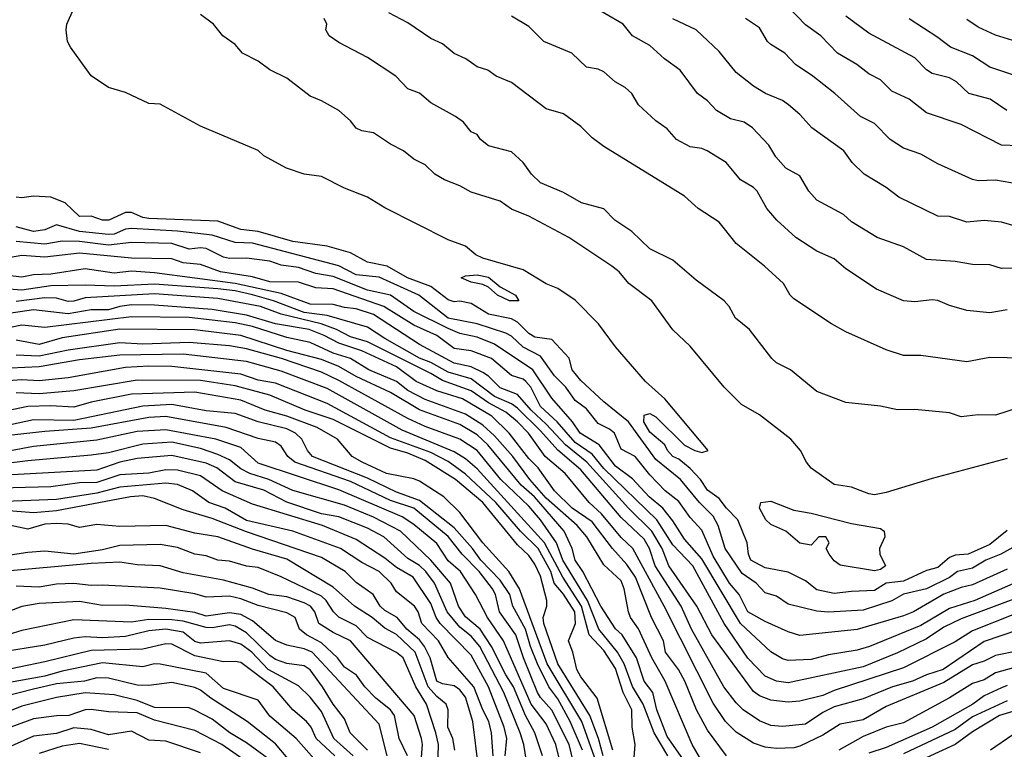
# Model space of a CAD drawing. Header units: metres. Extents: x -51132 to -49532, y -231222 to -229437.
# Tile 649 of 656: x -49786 to -49701, y -229863 to -229800. Entities that reach past the tile are written whole.
import ezdxf

# ---------------------------------------------------------------- set-up
doc = ezdxf.new("R2010")
doc.units = ezdxf.units.M
for name, color, linetype in [('CONTOUR_HALF', 8, 'Continuous'), ('CONTOUR_INDEX', 1, 'Continuous'), ('CONTOUR_INTER', 3, 'Continuous')]:
    doc.layers.add(name, color=color, linetype=linetype)

msp = doc.modelspace()

# ---------------------------------------------------------------- linework, layer by layer
at = {"layer": 'CONTOUR_HALF'}
for points, elevation in [([(-49699.08, -229821.397), (-49701.08, -229821.459), (-49702.08, -229821.142), (-49703.58, -229821.113), (-49705.08, -229820.836), (-49707.58, -229820.684), (-49709.58, -229819.584), (-49711.866, -229818.759), (-49714.08, -229817.394), (-49714.772, -229816.759), (-49717.08, -229815.516), (-49717.78, -229814.759), (-49718.58, -229813.425), (-49719.778, -229812.759), (-49720.665, -229811.759), (-49721.246, -229810.759), (-49722.684, -229809.259), (-49723.398, -229808.759), (-49724.58, -229808.455), (-49725.79, -229807.759), (-49726.58, -229806.913), (-49727.447, -229806.259), (-49728.961, -229804.259), (-49730.314, -229803.259), (-49731.58, -229802.109), (-49733.08, -229801.279), (-49733.911, -229800.259), (-49737.08, -229798.389)], 76.5), ([(-49697.58, -229829.269), (-49702.08, -229829.168), (-49704.08, -229829.565), (-49708.08, -229829.008), (-49709.58, -229829.005), (-49711.08, -229828.523), (-49714.58, -229826.947), (-49715.824, -229826.259), (-49719.08, -229824.103), (-49719.419, -229823.759), (-49719.977, -229822.759), (-49721.623, -229821.259), (-49724.08, -229819.286), (-49725.58, -229817.436), (-49727.406, -229816.259), (-49728.58, -229815.167), (-49735.58, -229810.881), (-49736.58, -229810.129), (-49737.58, -229809.136), (-49739.08, -229808.03), (-49740.58, -229807.59), (-49743.58, -229805.319), (-49744.929, -229804.759), (-49745.658, -229804.259), (-49746.58, -229803.952), (-49747.551, -229803.259), (-49748.58, -229802.809), (-49749.58, -229801.949), (-49750.58, -229801.485), (-49752.58, -229800.146), (-49754.235, -229799.259)], 75.5), ([(-49700.58, -229837.944), (-49707.08, -229839.673), (-49711.08, -229840.905), (-49712.08, -229841.087), (-49712.58, -229841.021), (-49714.08, -229840.436), (-49715.58, -229840.192), (-49717.58, -229838.793), (-49718.004, -229838.259), (-49718.521, -229837.259), (-49719.355, -229836.259), (-49722.08, -229834.166), (-49723.622, -229833.259), (-49725.125, -229831.759), (-49728.08, -229828.208), (-49729.58, -229826.774), (-49731.427, -229824.259), (-49733.423, -229822.759), (-49734.25, -229821.759), (-49734.887, -229821.259), (-49738.615, -229818.759), (-49742.08, -229816.927), (-49743.58, -229816.306), (-49744.58, -229815.621), (-49747.08, -229814.827), (-49748.08, -229814.272), (-49749.406, -229813.759), (-49750.253, -229813.259), (-49751.08, -229812.455), (-49752.08, -229811.982), (-49752.958, -229811.259), (-49754.08, -229810.681), (-49755.58, -229809.688), (-49756.58, -229809.507), (-49757.08, -229809.271), (-49757.58, -229808.645), (-49758.58, -229807.746), (-49760.08, -229806.9), (-49761.08, -229806.498), (-49763.08, -229804.947), (-49764.58, -229804.218), (-49765.58, -229803.478), (-49766.949, -229802.759), (-49767.58, -229802.024), (-49768.632, -229801.259), (-49769.465, -229800.259), (-49770.58, -229799.424)], 74.5), ([(-49699.58, -229814.136), (-49701.58, -229813.78), (-49703.08, -229813.862), (-49703.58, -229813.734), (-49706.58, -229812.372), (-49708.08, -229811.548), (-49709.58, -229811.011), (-49710.735, -229810.259), (-49712.08, -229808.863), (-49713.292, -229808.259), (-49715.519, -229806.259), (-49717.439, -229804.759), (-49718.953, -229803.759), (-49719.868, -229802.759), (-49721.08, -229802.014), (-49721.369, -229801.759), (-49722.08, -229800.572), (-49723.275, -229799.759)], 77.5), ([(-49700.596, -229807.759), (-49702.048, -229806.759), (-49703.907, -229806.259), (-49704.973, -229805.259), (-49705.58, -229804.914), (-49707.08, -229804.527), (-49707.58, -229804.224), (-49708.58, -229803.182), (-49712.58, -229801.029), (-49714.58, -229799.556)], 78.5), ([(-49700.08, -229801.671), (-49701.58, -229801.207), (-49703.08, -229800.526), (-49704.08, -229799.839)], 79.5), ([(-49700.08, -229845.656), (-49701.125, -229846.259), (-49702.419, -229846.759), (-49703.58, -229847.465), (-49704.875, -229847.759), (-49705.58, -229848.274), (-49707.58, -229849.243), (-49709.58, -229849.715), (-49710.58, -229850.308), (-49713.08, -229851.101), (-49716.08, -229851.281), (-49717.08, -229851.199), (-49719.58, -229850.586), (-49720.58, -229849.896), (-49721.58, -229849.608), (-49722.361, -229848.759), (-49723.58, -229847.921), (-49725.04, -229845.759), (-49725.667, -229843.759), (-49726.08, -229842.947), (-49727.267, -229841.759), (-49728.926, -229839.759), (-49731.08, -229838.027), (-49733.444, -229834.759), (-49735.58, -229833.04), (-49737.58, -229831.187), (-49738.336, -229830.259), (-49738.58, -229829.24), (-49740.08, -229827.605), (-49741.58, -229827.42), (-49742.08, -229827.108), (-49743.08, -229826.112), (-49743.58, -229825.819), (-49745.58, -229825.408), (-49747.08, -229824.492), (-49748.08, -229824.3), (-49748.58, -229824.35), (-49749.08, -229824.178), (-49750.58, -229823.032), (-49752.633, -229822.259), (-49754.37, -229821.259), (-49756.08, -229820.915), (-49757.58, -229820.103), (-49759.58, -229819.529), (-49762.58, -229819.115), (-49765.58, -229818.246), (-49767.08, -229818.086), (-49769.08, -229817.35), (-49775.08, -229817.121), (-49775.58, -229817.034), (-49776.58, -229816.606), (-49777.08, -229816.6), (-49778.542, -229817.259), (-49779.08, -229817.26), (-49780.08, -229816.904), (-49781.08, -229816.934), (-49782.319, -229815.759), (-49783.58, -229815.275), (-49785.08, -229815.18), (-49786.08, -229815.327), (-49786.58, -229815.272)], 73.5), ([(-49700.08, -229848.835), (-49703.391, -229850.259), (-49705.58, -229850.973), (-49708.08, -229852.43), (-49712.517, -229854.259), (-49713.58, -229854.59), (-49716.08, -229854.992), (-49717.58, -229855.382), (-49719.58, -229855.473), (-49720.08, -229855.326), (-49721.08, -229854.728), (-49723.711, -229852.259), (-49727.08, -229846.64), (-49728.58, -229844.96), (-49729.58, -229843.353), (-49730.448, -229842.259), (-49731.633, -229841.259), (-49733.08, -229839.699), (-49734.58, -229838.614), (-49735.98, -229836.759), (-49737.622, -229835.759), (-49738.306, -229834.759), (-49740.08, -229832.72), (-49741.745, -229830.259), (-49745.08, -229828.016), (-49746.58, -229827.414), (-49748.08, -229827.087), (-49749.08, -229826.665), (-49752.08, -229825.183), (-49754.08, -229823.759), (-49756.08, -229823.324), (-49759.08, -229822.166), (-49760.58, -229821.905), (-49762.08, -229821.378), (-49763.58, -229821.159), (-49764.58, -229820.83), (-49766.58, -229820.575), (-49768.08, -229820.593), (-49768.58, -229820.478), (-49770.08, -229819.732), (-49770.58, -229819.65), (-49771.58, -229819.79), (-49773.08, -229819.274), (-49776.58, -229819.205), (-49778.58, -229819.447), (-49781.08, -229819.114), (-49782.58, -229819.088), (-49784.08, -229819.355), (-49786.58, -229819.128)], 72.5), ([(-49700.08, -229851.501), (-49703.58, -229852.912), (-49705.08, -229853.868), (-49709.58, -229856.121), (-49715.58, -229858.087), (-49716.58, -229858.528), (-49718.58, -229859.018), (-49719.58, -229859.095), (-49721.08, -229858.932), (-49722.08, -229858.552), (-49722.58, -229858.164), (-49726.215, -229853.259), (-49727.501, -229850.759), (-49729.95, -229847.259), (-49730.531, -229845.759), (-49731.417, -229844.259), (-49733.447, -229842.259), (-49737.066, -229838.259), (-49738.919, -229836.759), (-49740.58, -229834.954), (-49741.893, -229833.759), (-49743.08, -229832.379), (-49744.58, -229831.806), (-49745.58, -229830.801), (-49746.08, -229830.482), (-49747.08, -229830.002), (-49748.58, -229829.672), (-49751.58, -229828.052), (-49755.58, -229825.464), (-49757.08, -229824.954), (-49758.08, -229824.856), (-49759.08, -229824.58), (-49761.08, -229824.558), (-49763.58, -229823.641), (-49767.58, -229822.749), (-49774.58, -229821.839), (-49776.58, -229821.702), (-49778.08, -229821.862), (-49780.58, -229821.498), (-49783.58, -229821.95), (-49785.08, -229821.996), (-49786.08, -229822.215), (-49787.58, -229822.045)], 71.5), ([(-49699.58, -229854.625), (-49701.58, -229855.036), (-49702.58, -229855.536), (-49703.58, -229855.86), (-49706.08, -229857.393), (-49711.08, -229859.455), (-49713.08, -229860.62), (-49715.08, -229860.994), (-49716.58, -229861.951), (-49718.58, -229862.925), (-49719.08, -229863.056), (-49720.58, -229863.12), (-49721.58, -229863.001), (-49722.58, -229862.656), (-49724.08, -229861.692), (-49725.034, -229860.759), (-49726.08, -229859.174), (-49730.346, -229850.759), (-49733.073, -229845.759), (-49734.08, -229844.81), (-49735.792, -229842.759), (-49736.852, -229841.759), (-49738.923, -229839.259), (-49740.666, -229837.759), (-49742.114, -229835.759), (-49743.059, -229834.759), (-49744.08, -229833.913), (-49745.58, -229833.121), (-49747.08, -229832.074), (-49749.58, -229831.172), (-49750.58, -229830.565), (-49756.08, -229827.812), (-49757.58, -229827.379), (-49758.771, -229826.759), (-49760.105, -229826.259), (-49763.58, -229825.42), (-49765.385, -229824.759), (-49769.08, -229824.05), (-49774.58, -229823.668), (-49780.58, -229823.99), (-49781.58, -229824.292), (-49782.08, -229824.315), (-49783.08, -229824.046), (-49784.08, -229824.001), (-49786.58, -229824.329)], 70.5), ([(-49726.745, -229864.759), (-49727.916, -229862.759), (-49730.256, -229857.259), (-49731.402, -229855.259), (-49732.58, -229852.737), (-49733.258, -229851.759), (-49733.452, -229851.259), (-49733.803, -229849.259), (-49734.08, -229848.56), (-49735.58, -229847.166), (-49737.063, -229844.759), (-49737.902, -229843.759), (-49740.58, -229841.387), (-49741.995, -229839.759), (-49743.484, -229837.759), (-49745.08, -229835.971), (-49746.08, -229835.046), (-49747.58, -229834.107), (-49751.08, -229832.825), (-49752.58, -229832.045), (-49753.58, -229831.257), (-49755.972, -229830.259), (-49757.574, -229829.259), (-49759.08, -229828.819), (-49761.08, -229827.878), (-49763.08, -229827.451), (-49766.08, -229826.495), (-49767.58, -229826.176), (-49771.58, -229825.719), (-49776.58, -229825.646), (-49784.08, -229826.574), (-49786.08, -229826.377), (-49788.08, -229826.792)], 69.5), ([(-49730.013, -229863.759), (-49731.203, -229861.759), (-49732.153, -229859.259), (-49733.08, -229857.739), (-49733.806, -229855.759), (-49734.379, -229854.759), (-49736.017, -229852.759), (-49737.006, -229850.259), (-49739.133, -229846.759), (-49739.68, -229845.259), (-49741.08, -229843.264), (-49742.08, -229842.092), (-49744.511, -229839.759), (-49746.58, -229837.257), (-49748.08, -229836.263), (-49751.08, -229835.158), (-49752.58, -229834.465), (-49758.58, -229831.173), (-49760.08, -229830.466), (-49763.548, -229829.259), (-49766.58, -229828.426), (-49768.08, -229828.182), (-49771.58, -229827.882), (-49775.58, -229828.016), (-49777.58, -229827.901), (-49782.08, -229828.538), (-49784.58, -229829.057), (-49786.58, -229828.98)], 68.5), ([(-49734.812, -229863.259), (-49736.172, -229858.759), (-49737.58, -229856.89), (-49737.924, -229856.259), (-49738.26, -229854.759), (-49738.634, -229853.759), (-49738.031, -229852.259), (-49738.104, -229851.259), (-49739.08, -229849.72), (-49739.881, -229848.759), (-49740.174, -229847.759), (-49741.288, -229845.759), (-49742.804, -229844.259), (-49744.957, -229841.759), (-49747.58, -229839.318), (-49749.08, -229838.204), (-49750.58, -229837.435), (-49754.08, -229836.158), (-49759.58, -229833.165), (-49764.08, -229831.403), (-49765.58, -229831.148), (-49767.08, -229830.632), (-49773.08, -229829.963), (-49775.08, -229829.921), (-49777.08, -229830.051), (-49782.08, -229830.949), (-49784.58, -229831.192), (-49786.08, -229831.108), (-49792.08, -229831.554)], 67.5), ([(-49736.24, -229864.259), (-49737.481, -229860.759), (-49740.508, -229855.759), (-49742.895, -229849.259), (-49743.815, -229847.759), (-49746.08, -229845.265), (-49748.08, -229842.642), (-49749.471, -229841.259), (-49751.58, -229839.921), (-49752.08, -229839.721), (-49754.43, -229839.259), (-49756.544, -229838.259), (-49757.418, -229837.759), (-49758.701, -229836.259), (-49760.473, -229835.259), (-49763.08, -229834.281), (-49764.985, -229833.759), (-49767.08, -229832.893), (-49771.08, -229832.202), (-49776.58, -229832.35), (-49780.08, -229833.068), (-49781.58, -229833.5), (-49783.58, -229833.376), (-49785.58, -229833.445), (-49788.08, -229833.95)], 66.5), ([(-49737.745, -229866.259), (-49738.59, -229862.759), (-49740.08, -229859.795), (-49741.08, -229858.691), (-49741.323, -229858.259), (-49742.55, -229855.259), (-49743.216, -229853.259), (-49744.621, -229851.259), (-49744.984, -229849.759), (-49745.251, -229849.259), (-49746.397, -229847.759), (-49747.884, -229846.259), (-49749.08, -229844.721), (-49752.08, -229842.259), (-49754.08, -229841.595), (-49757.58, -229839.943), (-49762.393, -229838.259), (-49762.998, -229837.759), (-49763.58, -229836.888), (-49764.08, -229836.535), (-49765.58, -229836.209), (-49768.362, -229835.259), (-49773.58, -229834.306), (-49775.08, -229834.375), (-49780.08, -229835.315), (-49784.08, -229835.615), (-49789.58, -229836.221)], 65.5), ([(-49740.914, -229863.759), (-49741.572, -229861.759), (-49742.38, -229860.259), (-49743.413, -229857.759), (-49744.08, -229856.72), (-49745.331, -229854.259), (-49746.319, -229852.759), (-49747.58, -229851.693), (-49748.196, -229850.759), (-49748.887, -229848.759), (-49750.58, -229846.772), (-49753.22, -229844.259), (-49755.58, -229843.034), (-49758.08, -229841.985), (-49762.58, -229840.725), (-49764.643, -229839.759), (-49766.294, -229839.259), (-49767.08, -229838.835), (-49768.08, -229838.067), (-49769.08, -229837.599), (-49770.58, -229837.09), (-49773.08, -229836.53), (-49775.58, -229836.702), (-49778.58, -229837.447), (-49780.08, -229837.671), (-49785.58, -229838.15), (-49788.58, -229838.538)], 64.5), ([(-49744.149, -229863.759), (-49744.009, -229862.259), (-49744.215, -229861.259), (-49745.59, -229857.759), (-49747.08, -229855.025), (-49749.794, -229852.259), (-49750.144, -229851.759), (-49750.58, -229850.536), (-49752.132, -229848.259), (-49753.58, -229847.41), (-49754.58, -229846.598), (-49757.08, -229844.981), (-49759.985, -229843.759), (-49766.08, -229841.904), (-49768.716, -229840.759), (-49770.58, -229839.442), (-49772.58, -229838.947), (-49773.58, -229838.939), (-49775.08, -229839.228), (-49777.58, -229839.371), (-49779.58, -229840.04), (-49781.08, -229840.063), (-49783.58, -229840.411), (-49789.08, -229840.56)], 63.5), ([(-49746.465, -229864.759), (-49746.95, -229860.759), (-49747.58, -229858.669), (-49748.08, -229858.027), (-49748.58, -229857.682), (-49749.58, -229857.498), (-49750.08, -229857.274), (-49750.643, -229855.259), (-49751.156, -229854.259), (-49751.58, -229853.682), (-49752.68, -229852.759), (-49753.513, -229851.759), (-49754.58, -229851.141), (-49754.981, -229850.759), (-49755.593, -229849.759), (-49757.08, -229848.72), (-49758.022, -229847.759), (-49760.08, -229846.543), (-49766.58, -229844.324), (-49769.58, -229843.143), (-49772.08, -229842.409), (-49774.58, -229841.413), (-49775.58, -229841.198), (-49776.663, -229841.259), (-49783.08, -229842.493), (-49785.08, -229842.661), (-49787.58, -229842.458)], 62.5), ([(-49721.96, -229841.759), (-49721.08, -229841.642), (-49719.08, -229842.428), (-49717.58, -229842.682), (-49714.08, -229843.59), (-49711.58, -229844.016), (-49711.243, -229844.259), (-49711.204, -229844.759), (-49711.648, -229845.759), (-49711.632, -229846.259), (-49711.128, -229847.259), (-49711.58, -229847.577), (-49712.08, -229847.697), (-49715.08, -229847.206), (-49715.58, -229846.836), (-49716.035, -229846.259), (-49716.273, -229845.759), (-49716.034, -229845.259), (-49716.317, -229844.759), (-49716.909, -229844.759), (-49717.58, -229845.459), (-49718.58, -229845.286), (-49719.783, -229844.259), (-49721.08, -229843.66), (-49721.51, -229843.259), (-49722.078, -229842.259), (-49721.96, -229841.759)], 74.5), ([(-49749.999, -229864.759), (-49749.923, -229862.759), (-49750.151, -229861.759), (-49750.974, -229859.259), (-49751.906, -229857.759), (-49752.993, -229855.259), (-49753.58, -229854.775), (-49756.08, -229853.49), (-49757.08, -229852.468), (-49758.58, -229851.718), (-49759.044, -229851.259), (-49759.669, -229850.259), (-49760.08, -229849.897), (-49763.58, -229848.213), (-49765.58, -229847.416), (-49766.58, -229847.298), (-49768.08, -229846.861), (-49769.08, -229846.776), (-49770.08, -229846.397), (-49771.08, -229846.238), (-49772.58, -229845.682), (-49774.08, -229845.417), (-49777.58, -229845.508), (-49779.08, -229845.871), (-49781.58, -229846.24), (-49784.08, -229845.993), (-49785.58, -229846.1), (-49788.08, -229846.493)], 61.5), ([(-49752.631, -229863.759), (-49753.333, -229862.259), (-49753.757, -229860.259), (-49754.086, -229859.759), (-49755.367, -229858.759), (-49756.315, -229857.759), (-49757.047, -229856.759), (-49758.08, -229856.065), (-49758.686, -229855.259), (-49760.08, -229853.952), (-49761.392, -229853.259), (-49762.001, -229852.759), (-49762.364, -229851.759), (-49763.08, -229851.331), (-49765.58, -229850.702), (-49767.08, -229850.116), (-49768.08, -229849.883), (-49770.08, -229849.993), (-49771.08, -229849.69), (-49774.08, -229849.194), (-49779.08, -229848.928), (-49780.08, -229848.981), (-49781.58, -229848.808), (-49783.08, -229848.855), (-49784.58, -229849.111), (-49786.58, -229849.021)], 60.5), ([(-49756.083, -229863.259), (-49757.59, -229861.759), (-49758.08, -229860.544), (-49759.08, -229859.265), (-49759.984, -229857.759), (-49761.08, -229856.277), (-49761.58, -229855.934), (-49763.08, -229855.738), (-49764.08, -229855.403), (-49764.58, -229855.046), (-49766.58, -229853.066), (-49767.58, -229852.502), (-49768.08, -229852.39), (-49769.58, -229852.652), (-49770.08, -229852.613), (-49772.08, -229852.053), (-49773.08, -229851.956), (-49775.08, -229851.925), (-49776.58, -229852.16), (-49781.58, -229851.956), (-49786.08, -229852.884), (-49787.58, -229853.343)], 59.5), ([(-49758.925, -229863.759), (-49760.537, -229862.259), (-49760.981, -229861.259), (-49761.396, -229860.759), (-49762.58, -229859.766), (-49764.274, -229857.759), (-49767.08, -229855.662), (-49767.58, -229855.556), (-49768.58, -229855.607), (-49771.08, -229855.076), (-49773.08, -229854.056), (-49773.58, -229854.027), (-49775.58, -229854.504), (-49780.08, -229854.603), (-49784.08, -229855.599), (-49788.58, -229856.522)], 58.5), ([(-49761.921, -229865.259), (-49764.08, -229862.721), (-49766.525, -229860.759), (-49769.682, -229858.759), (-49770.58, -229858.042), (-49771.08, -229857.819), (-49773.08, -229857.395), (-49775.08, -229857.637), (-49776.08, -229857.61), (-49778.58, -229857.016), (-49779.58, -229856.983), (-49780.643, -229857.259), (-49783.08, -229857.501), (-49785.08, -229857.958), (-49789.08, -229858.985)], 57.5), ([(-49700.58, -229857.635), (-49701.08, -229857.838), (-49702.58, -229858.538), (-49703.553, -229859.259), (-49707.08, -229861.256), (-49711.08, -229863.017), (-49712.58, -229863.519)], 69.5), ([(-49765.58, -229864.973), (-49768.722, -229862.759), (-49771.08, -229861.56), (-49774.58, -229860.641), (-49776.08, -229860.033), (-49778.58, -229859.928), (-49780.08, -229859.717), (-49780.58, -229859.755), (-49782.023, -229860.259), (-49783.08, -229860.27), (-49785.08, -229860.532), (-49787.031, -229861.259)], 56.5), ([(-49697.58, -229859.156), (-49701.226, -229860.259), (-49703.58, -229861.675), (-49705.08, -229862.772), (-49709.433, -229864.759)], 68.5), ([(-49778.58, -229863.189), (-49781.08, -229862.667), (-49782.58, -229862.898), (-49784.58, -229863.536)], 55.5)]:
    msp.add_lwpolyline(points, dxfattribs=dict(at, elevation=elevation))
at = {"layer": 'CONTOUR_INDEX'}
for points, elevation in [([(-49697.58, -229832.888), (-49701.58, -229834.194), (-49703.08, -229834.171), (-49704.58, -229834.331), (-49705.58, -229833.987), (-49708.58, -229833.686), (-49710.08, -229833.712), (-49711.58, -229833.394), (-49714.58, -229833.083), (-49717.08, -229832.122), (-49719.389, -229830.259), (-49720.58, -229829.648), (-49720.985, -229829.259), (-49722.938, -229826.759), (-49724.138, -229825.759), (-49724.69, -229824.759), (-49725.128, -229824.259), (-49727.58, -229822.456), (-49729.58, -229820.741), (-49731.58, -229819.755), (-49733.135, -229818.259), (-49734.631, -229817.259), (-49735.58, -229816.28), (-49737.529, -229815.759), (-49739.08, -229814.857), (-49741.08, -229814.018), (-49741.845, -229813.259), (-49742.579, -229812.259), (-49743.58, -229811.343), (-49745.58, -229810.807), (-49746.275, -229810.259), (-49746.58, -229809.841), (-49747.08, -229809.6), (-49747.769, -229808.759), (-49748.452, -229808.259), (-49750.58, -229807.071), (-49751.58, -229806.228), (-49752.58, -229805.856), (-49753.627, -229804.759), (-49756.08, -229803.152), (-49758.58, -229801.857), (-49759.412, -229801.259), (-49759.711, -229800.759), (-49759.629, -229800.259), (-49759.846, -229799.759)], 75), ([(-49724.942, -229863.759), (-49726.58, -229861.527), (-49727.542, -229859.759), (-49728.551, -229857.259), (-49729.108, -229856.259), (-49730.215, -229854.759), (-49730.408, -229853.759), (-49731.456, -229851.759), (-49732.83, -229848.259), (-49733.58, -229847.156), (-49734.82, -229845.759), (-49736.58, -229843.45), (-49738.319, -229842.259), (-49739.856, -229840.759), (-49741.285, -229838.759), (-49742.08, -229837.952), (-49743.796, -229835.759), (-49745.295, -229834.259), (-49747.856, -229832.759), (-49750.08, -229832.067), (-49751.855, -229831.259), (-49753.58, -229830.002), (-49756.58, -229828.602), (-49758.58, -229827.938), (-49759.837, -229827.259), (-49761.155, -229826.759), (-49764.08, -229826.264), (-49766.58, -229825.506), (-49769.58, -229825.002), (-49774.58, -229824.636), (-49776.58, -229824.621), (-49777.58, -229824.753), (-49778.58, -229825.051), (-49780.08, -229825.048), (-49782.08, -229825.387), (-49785.08, -229825.048), (-49789.58, -229825.696)], 70), ([(-49738.025, -229869.759), (-49739.734, -229862.759), (-49740.58, -229860.959), (-49741.879, -229859.259), (-49744.277, -229853.759), (-49745.665, -229851.759), (-49746.718, -229849.759), (-49748.024, -229847.759), (-49749.08, -229846.841), (-49750.08, -229845.329), (-49752.08, -229843.668), (-49753.08, -229843.007), (-49758.58, -229840.666), (-49765.58, -229838.342), (-49767.08, -229836.982), (-49769.241, -229836.259), (-49773.58, -229835.449), (-49776.08, -229835.609), (-49779.58, -229836.352), (-49785.08, -229836.911), (-49787.08, -229837.27)], 65), ([(-49754.394, -229863.759), (-49755.08, -229861), (-49760.891, -229854.759), (-49761.58, -229854.459), (-49763.08, -229854.16), (-49764.08, -229853.745), (-49766.08, -229852.044), (-49767.08, -229851.472), (-49768.08, -229851.348), (-49770.08, -229851.633), (-49771.08, -229851.32), (-49773.58, -229850.968), (-49777.08, -229850.677), (-49779.08, -229850.699), (-49781.08, -229850.347), (-49784.58, -229850.534), (-49786.08, -229850.784), (-49789.98, -229852.259)], 60), ([(-49696.58, -229855.156), (-49701.58, -229856.56), (-49702.58, -229857.151), (-49703.58, -229857.46), (-49705.58, -229858.73), (-49709.58, -229860.874), (-49711.08, -229861.249), (-49713.08, -229862.066), (-49715.183, -229863.259)], 70)]:
    msp.add_lwpolyline(points, dxfattribs=dict(at, elevation=elevation))
at = {"layer": 'CONTOUR_INTER'}
for points, elevation in [([(-49700.58, -229844.182), (-49702.08, -229845.405), (-49703.956, -229846.259), (-49705.08, -229846.323), (-49705.58, -229846.542), (-49706.58, -229847.4), (-49707.58, -229847.668), (-49709.58, -229848.598), (-49711.08, -229848.78), (-49712.08, -229849.412), (-49714.08, -229849.478), (-49715.58, -229849.67), (-49717.08, -229849.332), (-49718.08, -229848.568), (-49719.58, -229847.802), (-49721.58, -229847.421), (-49722.824, -229846.759), (-49723.013, -229846.259), (-49723.135, -229845.259), (-49723.936, -229843.259), (-49724.945, -229842.259), (-49725.58, -229841.407), (-49726.58, -229840.685), (-49727.188, -229839.759), (-49728.08, -229838.809), (-49729.08, -229838.007), (-49729.593, -229837.759), (-49730.047, -229837.259), (-49730.285, -229836.759), (-49731.58, -229835.658), (-49732.119, -229834.759), (-49732.08, -229834.186), (-49731.58, -229834.051), (-49731.08, -229834.32), (-49728.58, -229836.798), (-49727.688, -229837.259), (-49727.08, -229837.417), (-49726.535, -229837.259), (-49730.282, -229832.759), (-49731.95, -229831.259), (-49734.565, -229828.259), (-49736.05, -229826.259), (-49738.08, -229824.196), (-49739.58, -229823.199), (-49740.58, -229822.8), (-49742.58, -229821.57), (-49746.08, -229820.555), (-49746.678, -229820.259), (-49747.58, -229819.509), (-49749.08, -229818.96), (-49754.58, -229816.198), (-49756.08, -229815.257), (-49758.08, -229814.494), (-49760.08, -229813.484), (-49761.58, -229813.277), (-49763.109, -229812.759), (-49765.08, -229811.674), (-49765.58, -229811.23), (-49770.58, -229809.111), (-49774.08, -229807.21), (-49775.08, -229807.135), (-49777.08, -229806.178), (-49778.58, -229805.744), (-49780.08, -229804.725), (-49781.877, -229802.259), (-49782.126, -229801.759), (-49782.249, -229800.759), (-49782.191, -229800.259), (-49780.848, -229797.259)], 74), ([(-49699.58, -229810.813), (-49701.08, -229810.757), (-49704.58, -229808.963), (-49707.58, -229807.939), (-49709.069, -229806.759), (-49710.58, -229806.072), (-49711.58, -229805.079), (-49712.58, -229804.564), (-49713.61, -229803.759), (-49715.287, -229802.759), (-49716.734, -229801.259), (-49718.08, -229800.316), (-49719.579, -229798.759)], 78), ([(-49700.58, -229825.041), (-49702.08, -229825.311), (-49704.08, -229825.117), (-49705.58, -229824.675), (-49706.58, -229824.227), (-49707.08, -229824.176), (-49708.58, -229824.354), (-49709.58, -229824.261), (-49711.926, -229823.259), (-49714.58, -229821.49), (-49715.58, -229820.609), (-49717.08, -229819.959), (-49718.91, -229818.759), (-49720.557, -229817.259), (-49721.422, -229816.259), (-49722.269, -229814.759), (-49722.58, -229814.416), (-49723.71, -229813.759), (-49724.967, -229812.259), (-49726.611, -229811.259), (-49727.08, -229811.045), (-49728.08, -229810.903), (-49729.267, -229810.259), (-49730.08, -229809.344), (-49731.08, -229808.636), (-49732.564, -229807.259), (-49733.135, -229806.259), (-49733.716, -229805.759), (-49734.596, -229805.259), (-49735.58, -229804.383), (-49736.08, -229804.158), (-49737.08, -229803.999), (-49738.367, -229802.759), (-49740.797, -229801.759), (-49742.08, -229800.467), (-49743.58, -229799.547)], 76), ([(-49698.08, -229818.303), (-49701.08, -229817.431), (-49702.58, -229817.296), (-49704.08, -229817.437), (-49705.58, -229816.955), (-49706.58, -229816.92), (-49709.984, -229815.259), (-49711.08, -229814.426), (-49712.976, -229813.259), (-49714.015, -229812.259), (-49714.751, -229811.259), (-49717.524, -229809.259), (-49718.58, -229808.09), (-49719.541, -229807.259), (-49720.08, -229806.875), (-49721.539, -229806.259), (-49722.58, -229805.648), (-49724.08, -229804.456), (-49725.58, -229802.624), (-49727.578, -229800.759), (-49729.58, -229799.797)], 77), ([(-49700.08, -229804.637), (-49702.08, -229803.992), (-49703.58, -229802.989), (-49705.496, -229802.259), (-49706.58, -229801.409), (-49709.08, -229799.779)], 79), ([(-49700.58, -229847.55), (-49703.58, -229848.896), (-49704.58, -229849.137), (-49706.08, -229849.723), (-49708.711, -229851.259), (-49709.58, -229851.615), (-49713.58, -229852.788), (-49718.58, -229853.309), (-49719.58, -229852.996), (-49721.58, -229852.095), (-49723.078, -229851.259), (-49723.823, -229849.759), (-49724.659, -229848.759), (-49726.08, -229846.427), (-49727.08, -229844.16), (-49728.08, -229843.08), (-49729.08, -229841.672), (-49730.247, -229840.759), (-49731.58, -229839.355), (-49732.86, -229837.759), (-49734.08, -229837.135), (-49734.665, -229835.759), (-49735.08, -229835.393), (-49736.08, -229834.917), (-49737.08, -229833.641), (-49738.08, -229832.913), (-49738.886, -229831.759), (-49739.868, -229830.759), (-49741.08, -229829.078), (-49742.58, -229828.294), (-49743.58, -229827.333), (-49744.08, -229827.063), (-49746.58, -229826.249), (-49749.08, -229825.757), (-49751.639, -229823.759), (-49755.08, -229822.224), (-49757.08, -229821.994), (-49758.58, -229821.222), (-49766.08, -229819.258), (-49767.58, -229819.215), (-49769.58, -229818.574), (-49772.58, -229818.205), (-49776.58, -229817.992), (-49777.08, -229818.047), (-49778.08, -229818.486), (-49778.58, -229818.516), (-49781.08, -229818.251), (-49783.08, -229817.679), (-49784.08, -229818.089), (-49785.08, -229818.242), (-49786.58, -229817.844)], 73), ([(-49699.08, -229849.814), (-49704.58, -229851.856), (-49706.08, -229852.573), (-49707.58, -229853.587), (-49710.08, -229854.802), (-49713.08, -229856.019), (-49719.58, -229857.428), (-49720.58, -229857.271), (-49721.58, -229856.847), (-49723.08, -229855.268), (-49725.127, -229852.259), (-49727.844, -229847.259), (-49729.58, -229845.443), (-49730.989, -229843.259), (-49735.58, -229838.816), (-49736.58, -229837.566), (-49738.08, -229836.57), (-49739.637, -229834.759), (-49741.08, -229833.43), (-49741.922, -229831.759), (-49742.345, -229831.259), (-49742.58, -229831.06), (-49743.58, -229830.741), (-49745.316, -229829.259), (-49747.08, -229828.615), (-49748.58, -229828.399), (-49750.08, -229827.277), (-49752.08, -229826.361), (-49754.663, -229824.759), (-49759.08, -229823.228), (-49760.58, -229823.139), (-49762.08, -229822.647), (-49764.58, -229822.608), (-49766.08, -229822.17), (-49768.846, -229821.759), (-49770.58, -229821.103), (-49772.08, -229820.967), (-49773.08, -229820.631), (-49776.58, -229820.548), (-49781.08, -229820.116), (-49784.08, -229820.473), (-49786.08, -229820.332), (-49789.08, -229820.85)], 72), ([(-49747.967, -229822.259), (-49747.58, -229822.085), (-49746.58, -229822.008), (-49745.58, -229822.202), (-49744.58, -229823.041), (-49743.243, -229823.759), (-49742.966, -229824.259), (-49743.762, -229824.259), (-49744.811, -229823.759), (-49745.58, -229823.085), (-49746.08, -229822.855), (-49747.08, -229822.657), (-49747.967, -229822.259)], 74), ([(-49699.58, -229852.811), (-49702.58, -229853.821), (-49706.133, -229856.259), (-49707.58, -229856.715), (-49708.791, -229857.259), (-49710.539, -229857.759), (-49713.08, -229858.808), (-49715.58, -229859.485), (-49716.58, -229859.979), (-49718.08, -229860.996), (-49720.08, -229861.212), (-49721.08, -229861.109), (-49722.08, -229860.705), (-49723.485, -229859.759), (-49724.08, -229859.162), (-49725.154, -229857.759), (-49727.961, -229852.759), (-49728.856, -229850.759), (-49731.126, -229847.259), (-49731.63, -229845.759), (-49732.08, -229844.94), (-49734.08, -229843.073), (-49737.58, -229838.939), (-49739.58, -229837.216), (-49741.08, -229835.536), (-49743.08, -229833.59), (-49743.58, -229833.207), (-49745.08, -229832.556), (-49747.08, -229831.025), (-49749.08, -229830.451), (-49750.58, -229829.627), (-49751.58, -229829.229), (-49754.58, -229827.528), (-49756.08, -229826.537), (-49759.58, -229825.541), (-49761.58, -229825.285), (-49764.254, -229824.259), (-49766.08, -229823.748), (-49767.58, -229823.397), (-49769.08, -229823.213), (-49774.58, -229822.82), (-49778.08, -229822.993), (-49780.58, -229822.904), (-49783.58, -229822.962), (-49786.08, -229823.336), (-49787.58, -229823.233)], 71), ([(-49727.5, -229865.759), (-49730.08, -229862.083), (-49730.969, -229859.759), (-49731.315, -229858.259), (-49732.092, -229857.259), (-49732.746, -229855.259), (-49733.997, -229853.259), (-49734.58, -229852.726), (-49735.832, -229850.759), (-49737.391, -229847.759), (-49738.055, -229846.759), (-49738.334, -229845.759), (-49739.02, -229844.259), (-49741.594, -229841.259), (-49742.754, -229840.259), (-49745.636, -229836.759), (-49746.58, -229835.903), (-49748.08, -229835.006), (-49751.58, -229833.717), (-49754.08, -229832.23), (-49757.08, -229830.834), (-49758.58, -229829.972), (-49760.08, -229829.357), (-49763.08, -229828.583), (-49767.08, -229827.275), (-49771.08, -229826.77), (-49777.58, -229826.731), (-49782.58, -229827.465), (-49784.58, -229828.055), (-49786.58, -229827.67)], 69), ([(-49732.982, -229864.259), (-49732.87, -229862.759), (-49733.117, -229861.259), (-49733.149, -229859.759), (-49733.892, -229858.259), (-49734.58, -229856.166), (-49735.58, -229854.622), (-49736.841, -229853.259), (-49737.51, -229850.759), (-49739.132, -229848.259), (-49740.736, -229845.259), (-49746.58, -229838.835), (-49747.58, -229837.977), (-49748.58, -229837.356), (-49753.08, -229835.49), (-49759.58, -229831.883), (-49763.58, -229830.359), (-49766.58, -229829.519), (-49772.08, -229828.886), (-49777.58, -229828.983), (-49781.08, -229829.38), (-49784.58, -229829.977), (-49794.58, -229830.45)], 68), ([(-49735.641, -229863.759), (-49736.037, -229862.259), (-49736.795, -229860.259), (-49739.581, -229855.759), (-49740.774, -229852.259), (-49740.854, -229851.759), (-49740.54, -229850.759), (-49740.535, -229850.259), (-49741.08, -229848.144), (-49741.58, -229847.13), (-49742.08, -229846.378), (-49743.08, -229845.438), (-49746.08, -229841.766), (-49748.452, -229839.759), (-49751.08, -229838.113), (-49752.58, -229837.484), (-49754.08, -229837.036), (-49759.08, -229834.567), (-49761.504, -229833.759), (-49764.58, -229832.461), (-49767.58, -229831.642), (-49770.58, -229831.172), (-49776.08, -229831.15), (-49781.58, -229832.065), (-49784.58, -229832.345), (-49786.58, -229832.234)], 67), ([(-49737.43, -229863.259), (-49738.487, -229860.759), (-49739.58, -229858.801), (-49740.352, -229857.759), (-49741.34, -229855.759), (-49741.95, -229854.259), (-49742.385, -229852.759), (-49743.486, -229850.759), (-49743.748, -229849.759), (-49744.58, -229848.504), (-49746.253, -229846.759), (-49746.969, -229845.759), (-49748.58, -229843.975), (-49751.58, -229841.578), (-49753.58, -229840.876), (-49756.08, -229839.643), (-49760.874, -229837.759), (-49761.298, -229837.259), (-49761.788, -229836.259), (-49762.333, -229835.759), (-49763.08, -229835.377), (-49765.58, -229834.772), (-49767.58, -229834.045), (-49770.08, -229833.824), (-49773.08, -229833.262), (-49775.58, -229833.408), (-49781.58, -229834.653), (-49785.08, -229834.603), (-49787.08, -229835.027)], 66), ([(-49742.211, -229864.759), (-49742.519, -229862.759), (-49742.853, -229861.759), (-49744.267, -229858.259), (-49746.337, -229854.259), (-49747.08, -229853.369), (-49748.08, -229852.571), (-49749.179, -229851.259), (-49750.275, -229848.759), (-49751.028, -229847.759), (-49751.58, -229847.24), (-49752.58, -229846.611), (-49754.671, -229844.759), (-49756.08, -229843.981), (-49758.58, -229843.008), (-49760.08, -229842.746), (-49763.08, -229841.744), (-49765.08, -229840.692), (-49767.58, -229839.974), (-49769.175, -229838.759), (-49770.08, -229838.346), (-49773.08, -229837.696), (-49776.08, -229837.944), (-49777.58, -229838.277), (-49779.58, -229838.946), (-49789.58, -229839.495)], 64), ([(-49745.183, -229863.759), (-49745.335, -229861.759), (-49745.559, -229860.759), (-49746.086, -229859.759), (-49746.864, -229857.759), (-49749.08, -229855.217), (-49749.942, -229853.759), (-49751.368, -229852.259), (-49751.69, -229851.259), (-49752.018, -229850.759), (-49753.58, -229849.526), (-49754.027, -229848.759), (-49755.08, -229847.739), (-49756.58, -229846.963), (-49758.422, -229845.759), (-49762.58, -229844.24), (-49766.58, -229843.332), (-49768.448, -229842.259), (-49769.848, -229841.759), (-49771.274, -229840.759), (-49772.58, -229840.208), (-49773.58, -229840.075), (-49777.58, -229840.432), (-49779.58, -229840.962), (-49783.08, -229841.502), (-49790.58, -229841.802)], 63), ([(-49748.513, -229863.259), (-49748.684, -229862.259), (-49749.107, -229861.259), (-49749.081, -229859.759), (-49749.266, -229859.259), (-49750.08, -229858.61), (-49750.816, -229857.759), (-49751.942, -229854.759), (-49753.58, -229853.219), (-49754.58, -229852.671), (-49755.683, -229851.759), (-49757.232, -229850.759), (-49759.08, -229849.112), (-49763.08, -229846.687), (-49766.08, -229845.817), (-49769.08, -229844.739), (-49771.08, -229844.437), (-49773.58, -229843.749), (-49777.58, -229843.841), (-49779.58, -229843.672), (-49781.08, -229843.927), (-49782.08, -229843.636), (-49783.08, -229843.584), (-49784.08, -229843.642), (-49785.58, -229844.068), (-49787.58, -229843.653)], 62), ([(-49751.429, -229864.259), (-49751.325, -229862.759), (-49751.4, -229862.259), (-49752.036, -229860.259), (-49757.575, -229853.759), (-49759.08, -229853.038), (-49760.303, -229852.259), (-49760.669, -229851.259), (-49761.027, -229850.759), (-49761.58, -229850.482), (-49763.08, -229849.965), (-49764.658, -229849.759), (-49766.08, -229849.205), (-49768.58, -229848.493), (-49772.08, -229847.86), (-49774.08, -229847.252), (-49776.08, -229847.174), (-49777.58, -229846.932), (-49780.08, -229847.046), (-49788.08, -229847.781)], 61), ([(-49757.344, -229863.759), (-49759.016, -229862.259), (-49760.08, -229859.901), (-49761.08, -229858.668), (-49762.08, -229857.685), (-49764.725, -229856.259), (-49766.137, -229854.759), (-49767.08, -229854.067), (-49768.08, -229853.764), (-49770.58, -229853.979), (-49771.08, -229853.816), (-49772.08, -229853.023), (-49773.58, -229852.766), (-49775.08, -229852.903), (-49777.08, -229853.385), (-49779.08, -229853.508), (-49780.58, -229853.41), (-49781.58, -229853.536), (-49784.08, -229854.15), (-49788.08, -229854.771)], 59), ([(-49760.08, -229864.734), (-49762.29, -229862.259), (-49764.58, -229860.303), (-49765.58, -229858.911), (-49768.58, -229857.895), (-49770.08, -229856.587), (-49774.08, -229855.786), (-49774.58, -229855.772), (-49775.58, -229856.014), (-49779.08, -229855.683), (-49782.58, -229856.396), (-49784.08, -229856.823), (-49790.58, -229858.003)], 58), ([(-49764.331, -229864.259), (-49766.58, -229862.622), (-49768.036, -229861.759), (-49769.58, -229860.571), (-49771.08, -229859.798), (-49771.58, -229859.596), (-49774.58, -229859.56), (-49776.08, -229858.962), (-49778.08, -229858.457), (-49780.58, -229858.271), (-49783.08, -229858.697), (-49786.08, -229859.443), (-49791.08, -229861.438)], 57), ([(-49700.58, -229858.987), (-49703.58, -229860.375), (-49705.08, -229861.475), (-49709.58, -229863.587)], 69), ([(-49770.58, -229863.486), (-49773.58, -229862.487), (-49775.08, -229862.402), (-49776.58, -229861.621), (-49778.58, -229861.935), (-49780.08, -229861.464), (-49781.58, -229861.319), (-49783.08, -229861.819), (-49785.08, -229862.03), (-49787.58, -229863.184)], 56), ([(-49700.08, -229861.925), (-49702.014, -229863.259)], 68)]:
    msp.add_lwpolyline(points, dxfattribs=dict(at, elevation=elevation))

doc.saveas('drawing.dxf')
